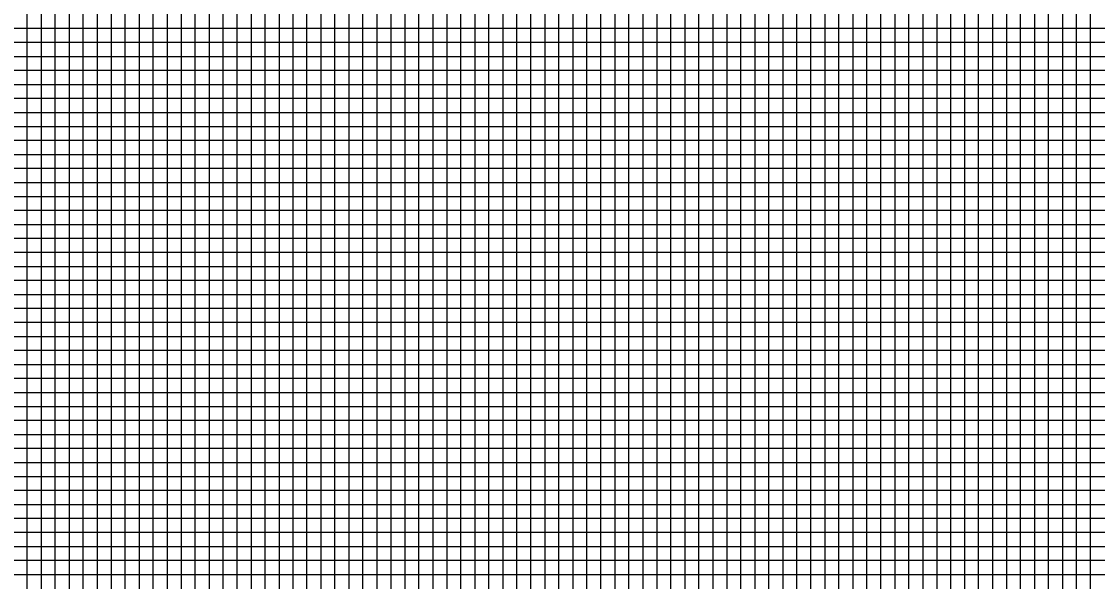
# Model space of a CAD drawing. Extents: x 2345490 to 2436403, y 465165 to 573888.
# Drawn here: x 2382114.8 to 2382499.3, y 495425.1 to 495625.1 of the extents above; entities that cross this region are included whole.
import ezdxf

# ---------------------------------------------------------------- set-up
doc = ezdxf.new("R2010")
doc.units = 0
for name, color, linetype in [('Old_Level_41', 7, 'Continuous'), ('Old_Level_42', 7, 'Continuous'), ('Old_Level_43', 7, 'Continuous')]:
    doc.layers.add(name, color=color, linetype=linetype)

msp = doc.modelspace()

# ---------------------------------------------------------------- linework, layer by layer
at = {"layer": 'Old_Level_41'}
for points in [[(2382066.79875, 495092.6345), (2382116.79875, 495092.6345), (2382116.79875, 496117.6345)], [(2382141.79875, 496117.6345), (2382141.79875, 495092.6345), (2382191.79875, 495092.6345), (2382191.79875, 496117.6345)], [(2382166.79875, 496117.6345), (2382166.79875, 495092.6345), (2382216.79875, 495092.6345), (2382216.79875, 496117.6345)], [(2382241.79875, 496117.6345), (2382241.79875, 495092.6345), (2382291.79875, 495092.6345), (2382291.79875, 496117.6345)], [(2382266.79875, 496117.6345), (2382266.79875, 495092.6345), (2382316.79875, 495092.6345), (2382316.79875, 496117.6345)], [(2382341.79875, 496117.6345), (2382341.79875, 495092.6345), (2382391.79875, 495092.6345), (2382391.79875, 496117.6345)], [(2382366.79875, 496117.6345), (2382366.79875, 495092.6345), (2382416.79875, 495092.6345), (2382416.79875, 496117.6345)], [(2382441.79875, 496117.6345), (2382441.79875, 495092.6345), (2382491.79875, 495092.6345), (2382491.79875, 496117.6345)], [(2382466.79875, 496117.6345), (2382466.79875, 495092.6345), (2382516.79875, 495092.6345), (2382516.79875, 496117.6345)], [(2383216.79875, 495617.6345), (2381716.79875, 495617.6345), (2381716.79875, 495567.6345), (2383216.79875, 495567.6345)], [(2383216.79875, 495517.6345), (2381716.79875, 495517.6345), (2381716.79875, 495467.6345), (2383216.79875, 495467.6345)], [(2383216.79875, 495442.6345), (2381716.79875, 495442.6345), (2381716.79875, 495492.6345), (2383216.79875, 495492.6345)]]:
    msp.add_lwpolyline(points, dxfattribs=at)
at = {"layer": 'Old_Level_42'}
msp.add_lwpolyline([(2383216.79875, 495542.6345), (2381716.79875, 495542.6345), (2381716.79875, 495592.6345), (2383216.79875, 495592.6345)], dxfattribs=at)
at = {"layer": 'Old_Level_43'}
for points in [[(2382121.79875, 496117.6345), (2382121.79875, 495092.6345), (2382126.79875, 495092.6345), (2382126.79875, 496117.6345)], [(2382131.79875, 496117.6345), (2382131.79875, 495092.6345), (2382136.79875, 495092.6345), (2382136.79875, 496117.6345)], [(2382146.79875, 496117.6345), (2382146.79875, 495092.6345), (2382151.79875, 495092.6345), (2382151.79875, 496117.6345)], [(2382156.79875, 496117.6345), (2382156.79875, 495092.6345), (2382161.79875, 495092.6345), (2382161.79875, 496117.6345)], [(2382171.79875, 496117.6345), (2382171.79875, 495092.6345), (2382176.79875, 495092.6345), (2382176.79875, 496117.6345)], [(2382181.79875, 496117.6345), (2382181.79875, 495092.6345), (2382186.79875, 495092.6345), (2382186.79875, 496117.6345)], [(2382196.79875, 496117.6345), (2382196.79875, 495092.6345), (2382201.79875, 495092.6345), (2382201.79875, 496117.6345)], [(2382206.79875, 496117.6345), (2382206.79875, 495092.6345), (2382211.79875, 495092.6345), (2382211.79875, 496117.6345)], [(2382221.79875, 496117.6345), (2382221.79875, 495092.6345), (2382226.79875, 495092.6345), (2382226.79875, 496117.6345)], [(2382231.79875, 496117.6345), (2382231.79875, 495092.6345), (2382236.79875, 495092.6345), (2382236.79875, 496117.6345)], [(2382246.79875, 496117.6345), (2382246.79875, 495092.6345)], [(2382251.79875, 496117.6345), (2382251.79875, 495092.6345), (2382256.79875, 495092.6345), (2382256.79875, 496117.6345), (2382261.79875, 496117.6345), (2382261.79875, 495092.6345), (2382271.79875, 495092.6345), (2382271.79875, 496117.6345), (2382276.79875, 496117.6345), (2382276.79875, 495092.6345), (2382281.79875, 495092.6345), (2382281.79875, 496117.6345), (2382286.79875, 496117.6345), (2382286.79875, 495092.6345)], [(2382296.79875, 495092.6345), (2382296.79875, 496117.6345)], [(2382301.79875, 496117.6345), (2382301.79875, 495092.6345), (2382306.79875, 495092.6345), (2382306.79875, 496117.6345)], [(2382311.79875, 496117.6345), (2382311.79875, 495092.6345), (2382321.79875, 495092.6345), (2382321.79875, 496117.6345)], [(2382326.79875, 496117.6345), (2382326.79875, 495092.6345), (2382326.79875, 495092.6345), (2382331.79875, 495092.6345), (2382331.79875, 496117.6345)], [(2382336.79875, 496117.6345), (2382336.79875, 495092.6345), (2382346.79875, 495092.6345), (2382346.79875, 496117.6345)], [(2382351.79875, 496117.6345), (2382351.79875, 495092.6345), (2382356.79875, 495092.6345), (2382356.79875, 496117.6345)], [(2382361.79875, 496117.6345), (2382361.79875, 495092.6345), (2382371.79875, 495092.6345), (2382371.79875, 496117.6345)], [(2382376.79875, 496117.6345), (2382376.79875, 495092.6345), (2382381.79875, 495092.6345), (2382381.79875, 496117.6345)], [(2382386.79875, 496117.6345), (2382386.79875, 495092.6345), (2382396.79875, 495092.6345), (2382396.79875, 496117.6345)], [(2382401.79875, 496117.6345), (2382401.79875, 495092.6345), (2382406.79875, 495092.6345), (2382406.79875, 496117.6345)], [(2382411.79875, 496117.6345), (2382411.79875, 495092.6345), (2382421.79875, 495092.6345), (2382421.79875, 496117.6345)], [(2382426.79875, 496117.6345), (2382426.79875, 495092.6345), (2382431.79875, 495092.6345), (2382431.79875, 496117.6345)], [(2382436.79875, 496117.6345), (2382436.79875, 495092.6345), (2382446.79875, 495092.6345), (2382446.79875, 496117.6345)], [(2382451.79875, 496117.6345), (2382451.79875, 495092.6345), (2382456.79875, 495092.6345), (2382456.79875, 496117.6345)], [(2382461.79875, 496117.6345), (2382461.79875, 495092.6345), (2382471.79875, 495092.6345), (2382471.79875, 496117.6345)], [(2382476.79875, 496117.6345), (2382476.79875, 495092.6345)], [(2382476.79875, 495092.6345), (2382481.79875, 495092.6345), (2382481.79875, 496117.0345)], [(2382486.79875, 496117.0345), (2382486.79875, 495092.6345), (2382496.79875, 495092.6345), (2382496.79875, 496117.6345)], [(2383166.79875, 495622.6345), (2381766.79875, 495622.6345), (2381766.79875, 495612.6345), (2383166.79875, 495612.6345)], [(2383166.79875, 495607.6345), (2381766.79875, 495607.6345), (2381766.79875, 495602.6345), (2383166.79875, 495602.6345)], [(2383166.79875, 495597.6345), (2381766.79875, 495597.6345)], [(2381766.79875, 495587.6345), (2383166.79875, 495587.6345)], [(2383166.79875, 495582.6345), (2381766.79875, 495582.6345), (2381766.79875, 495577.6345), (2383166.79875, 495577.6345)], [(2383166.79875, 495572.6345), (2381766.79875, 495572.6345), (2381766.79875, 495562.6345), (2383166.79875, 495562.6345)], [(2383166.79875, 495557.6345), (2381766.79875, 495557.6345), (2381766.79875, 495552.6345), (2383166.79875, 495552.6345)], [(2383166.79875, 495547.6345), (2381766.79875, 495547.6345), (2381766.79875, 495537.6345), (2383166.79875, 495537.6345)], [(2383166.79875, 495532.6345), (2381766.79875, 495532.6345), (2381766.79875, 495527.6345), (2383166.79875, 495527.6345)], [(2383166.79875, 495522.6345), (2381766.79875, 495522.6345), (2381766.79875, 495512.6345), (2383166.79875, 495512.6345)], [(2383166.79875, 495507.6345), (2381766.79875, 495507.6345), (2381766.79875, 495502.6345), (2383166.79875, 495502.6345)], [(2383166.79875, 495497.6345), (2381766.79875, 495497.6345), (2381766.79875, 495487.6345), (2383166.79875, 495487.6345)], [(2383166.79875, 495482.6345), (2381766.79875, 495482.6345), (2381766.79875, 495477.6345), (2383166.79875, 495477.6345)], [(2383166.79875, 495472.6345), (2381766.79875, 495472.6345), (2381766.79875, 495462.6345), (2383166.79875, 495462.6345)], [(2383166.79875, 495457.6345), (2381766.79875, 495457.6345), (2381766.79875, 495452.6345), (2383166.79875, 495452.6345)], [(2383166.79875, 495447.6345), (2381766.79875, 495447.6345), (2381766.79875, 495437.6345), (2383166.79875, 495437.6345)], [(2383166.79875, 495432.6345), (2381766.79875, 495432.6345), (2381766.79875, 495427.6345), (2383166.79875, 495427.6345)]]:
    msp.add_lwpolyline(points, dxfattribs=at)

doc.saveas('drawing.dxf')
